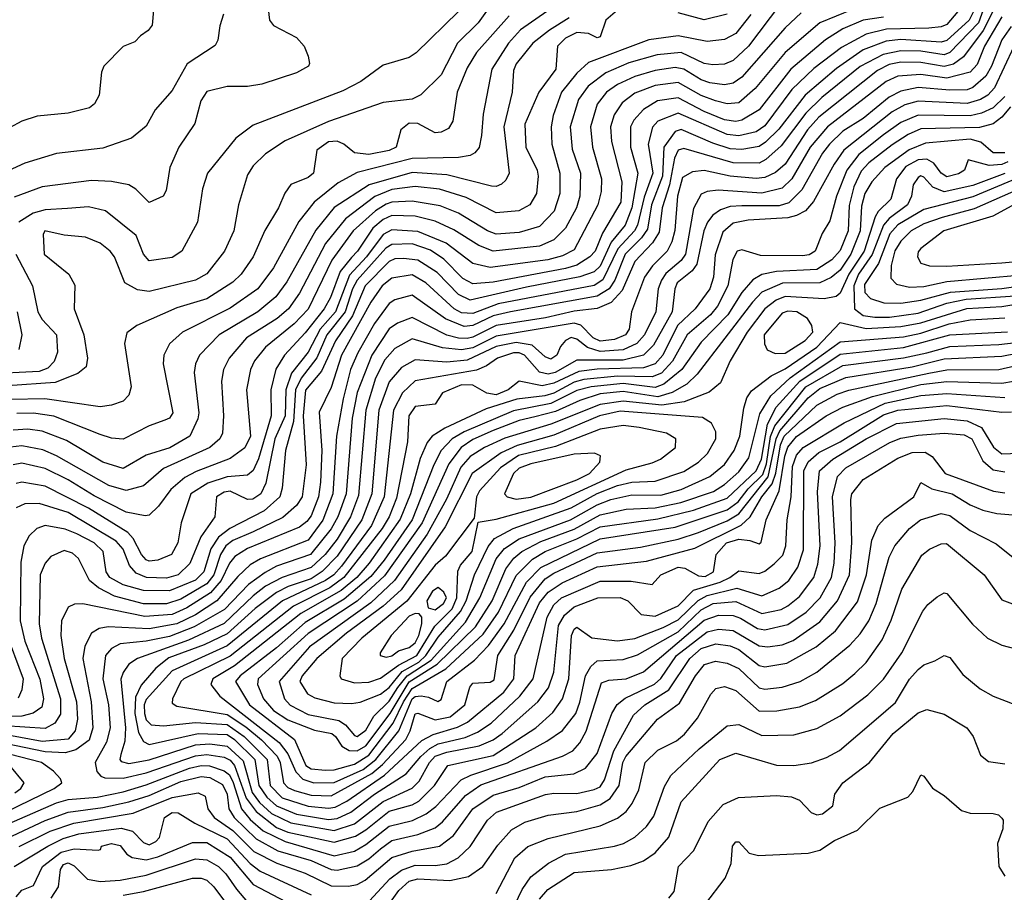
# Model space of a CAD drawing. Extents: x 501367 to 657802, y 482273 to 547541.
# Tile 381 of 656: x 609857 to 613263, y 496766 to 499786. Entities that reach past the tile are written whole.
import ezdxf

# ---------------------------------------------------------------- set-up
doc = ezdxf.new("R2010")
doc.units = 0

msp = doc.modelspace()

# ---------------------------------------------------------------- linework, layer by layer
at = {"layer": '0CON20XD'}
for points in [[(613211.5, 499878.5), (613173.6, 499775), (613075, 499672.8), (613055, 499664.5), (612975, 499677.2), (612905, 499678.7), (612844, 499666), (612765, 499624.3), (612632.7, 499517.3), (612577.2, 499462.8), (612491, 499349), (612438.3, 499301.7), (612415, 499289.7), (612325, 499290.8), (612155, 499340.2), (612135, 499334.8), (612122.9, 499307.1), (612105.1, 499214.9), (612079.4, 499135), (612069.8, 499050.2), (612046.6, 499013.4), (611985, 498948.9), (611941.7, 498848.3), (611903.1, 498806.9), (611855, 498786.8), (611775, 498777.8), (611675.7, 498754.3), (611505, 498727.6), (611425, 498687.4), (611405, 498683), (611375, 498683.5), (611334.7, 498694.7), (611215, 498754.8), (611164.1, 498735.9), (611135, 498716.4), (611075, 498624.8), (611024.2, 498495.8), (611007, 498407), (610986.4, 498145), (610957.3, 498065), (610935, 498024.1), (610862.7, 497935), (610745.6, 497894.4), (610706.9, 497873.1), (610648.8, 497831.2), (610565.2, 497744.8), (610461.2, 497685), (610375, 497650.9), (610295, 497634.7), (610205, 497626.1), (610175, 497609.5), (610154.3, 497585.7), (610144.3, 497505), (610163.8, 497415), (610169.7, 497335), (610157.9, 497285), (610118.1, 497215), (610123.8, 497183.8), (610137.7, 497167.7), (610151.9, 497161.9), (610215, 497160.4), (610295, 497179.2), (610465, 497237.9), (610505, 497242.5), (610565, 497233.4), (610585, 497223.7), (610600.1, 497205), (610641.1, 497091.1), (610674.9, 497045), (610745, 496990.7), (610785, 496974.1), (610833.2, 496963.2)], [(612489.5, 499840.5), (612378.9, 499695), (612325, 499644.4), (612295, 499632), (612255, 499629.4), (612225, 499634.8), (612145, 499672.6), (612061.9, 499665), (611965, 499637.2), (611885, 499602), (611824.1, 499555.9), (611789.8, 499510.2), (611761.2, 499415), (611768.2, 499338.2), (611796.8, 499255), (611795.2, 499175), (611783.8, 499135), (611745.9, 499065), (611705, 499024), (611655, 499002.8), (611495, 498985.5), (611445, 499004.1), (611358.9, 499058.9), (611295, 499088.5), (611225, 499105.9), (611145, 499108), (611115, 499094.4), (611079.1, 499065), (611026.1, 498985), (611005, 498962.9), (610965.8, 498914.2), (610932.6, 498825), (610910.4, 498785), (610845, 498702.6), (610772.8, 498625), (610743, 498577), (610725.6, 498505), (610727.5, 498415), (610683.5, 498266.5), (610665, 498225.3), (610645, 498210.2), (610575, 498203.9), (610507.7, 498182.3), (610448.8, 498145), (610415.7, 498044.3), (610403.9, 497975), (610381.8, 497935), (610335, 497915.5), (610305, 497911.7), (610295, 497916.1), (610278.6, 497935), (610250.2, 497990.2), (610231.2, 498011.2), (610094.7, 498095.3), (609945, 498171.6), (609865, 498185.2), (609845, 498180.5)], [(611509.8, 499870.2), (611442.8, 499775), (611371.6, 499705), (611314.9, 499595.1), (611245, 499526.5), (611215, 499511), (611115, 499499.2), (610925, 499434), (610775, 499367.3), (610707.7, 499322.3), (610665, 499280.8), (610645, 499248.6), (610614.6, 499145), (610597.9, 499055), (610565.5, 498984.5), (610505, 498906.7), (610465, 498884.3), (610305, 498845.3), (610265, 498851.3), (610221.4, 498875), (610185.5, 498965), (610170.5, 498985), (610135, 499012.9), (610085, 499033.5), (610010.5, 499040.5), (609944.4, 499055)], [(613243.3, 499855), (613190.8, 499749.2), (613121.9, 499658.1), (613087.3, 499632.7), (613055, 499623.7), (612975, 499637.9), (612905, 499639.5), (612865, 499631.2), (612825, 499610.6), (612621.6, 499448.4), (612583.1, 499405), (612505, 499286.5), (612472.4, 499257.6), (612435, 499240), (612405, 499235.9), (612314.9, 499244.9), (612225, 499263.9), (612185, 499259.4), (612150.6, 499239.4), (612132.9, 499175), (612123.8, 499056.2), (612112.7, 499017.3), (612097.4, 498985), (612046.3, 498933.7), (612018.7, 498895), (611974.2, 498775), (611966, 498715), (611953.4, 498695), (611915, 498679.2), (611865, 498673.7), (611841.4, 498685), (611798.5, 498728.5), (611775, 498735.7), (611505, 498691.3), (611425, 498650.5), (611385, 498642.9), (611319.9, 498649.9), (611215, 498681.1), (611155, 498648.1), (611120.8, 498609.2), (611088, 498545), (611054.3, 498434.3), (611029.7, 498139.7), (611001.8, 498065), (610955, 497988.6), (610913.9, 497935), (610865, 497890.1), (610765, 497856), (610708, 497825), (610665, 497792), (610565, 497696.5), (610441.4, 497638.6), (610264.5, 497575), (610235, 497555.4), (610215, 497527.1), (610207, 497503), (610223, 497335), (610220.8, 497289.2), (610207.4, 497242.6), (610203.5, 497225), (610208.2, 497218.2), (610235, 497211.6), (610305, 497223.8), (610465, 497275.8), (610515, 497280), (610575, 497272.2), (610630.5, 497220.5), (610661.7, 497111.7), (610687.2, 497077.2), (610728.8, 497038.8), (610795, 497005.9), (610945, 496979.8), (611015, 497002.9), (611115, 497080.4), (611215, 497125.8), (611239.6, 497150.4), (611274.6, 497215), (611295, 497236.5), (611335, 497251.1), (611447.2, 497272.8), (611495, 497293), (611526, 497315), (611649.8, 497425), (611686.4, 497473.6), (611705, 497527.5), (611721.1, 497688.9), (611741.6, 497725), (611775, 497753.9), (611857.5, 497785), (611935, 497786.4), (611960.8, 497775), (612007.1, 497727.1), (612055, 497721.2), (612135, 497757.8), (612188.1, 497811.9), (612280.2, 497839.8), (612313.3, 497855), (612345, 497878.9), (612415, 497869.8), (612435, 497877), (612467.8, 497902.2), (612496.9, 497933.1), (612507.2, 497965), (612512, 498055), (612525.7, 498134.3), (612530.3, 498239.7)], [(613102.3, 499815), (613065, 499769.3), (613045, 499760.9), (613002.7, 499757.3), (612856.2, 499753.8), (612785, 499736.4), (612699.7, 499690.3), (612605, 499617.7), (612528.9, 499545), (612435, 499418.6), (612405, 499397.9), (612345, 499383.7), (612305, 499388.3), (612135, 499462.4), (612065, 499434.4), (612046, 499414), (612031.5, 499355), (612047.1, 499255), (612017.8, 499172.2), (611994.5, 499075), (611984.5, 499055), (611926.7, 498993.3), (611875, 498885.4), (611844.4, 498865.6), (611512.5, 498802.5), (611425, 498768.9), (611385, 498771.2), (611360.2, 498785), (611261.7, 498875), (611215, 498903.3), (611145, 498892), (611111.1, 498865), (611071.6, 498808.5), (610970.4, 498625), (610935, 498513.6), (610892.6, 498427.4), (610902.2, 498295), (610897.9, 498185), (610890.9, 498135), (610865, 498068.4), (610850.8, 498049.2), (610825, 498029.8), (610645, 497955.9), (610601.9, 497928.1), (610583, 497905), (610553.6, 497845), (610517.1, 497802.8), (610435, 497750.4), (610385, 497727.4), (610290.6, 497720.6), (610075.9, 497764.1), (610046.7, 497763.3), (610025, 497753.3), (610002.3, 497705), (609999.5, 497655), (610011, 497575), (610053.6, 497425), (610057, 497365), (610049.4, 497325), (610025, 497295.8), (609935, 497287.3), (609665, 497337.3)], [(610319.5, 499819.5), (610315, 499767.5), (610301.7, 499748.3), (610275, 499730), (610255, 499710), (610215, 499693.8), (610148, 499625), (610140, 499605), (610132.5, 499525), (610116, 499495), (610098.7, 499481.3), (610025, 499462.2), (609917.6, 499452.4), (609865, 499434.4), (609735, 499365.6)], [(612738.7, 499821.3), (612625.3, 499775), (612505, 499672.5), (612401.5, 499548.5), (612345, 499498.4), (612305.2, 499494.8), (612263.8, 499505), (612215, 499523.6), (612135, 499568.2), (612055, 499558.2), (611985, 499531.4), (611941.3, 499498.7), (611913.7, 499456.3), (611901.2, 499415), (611904.5, 499365), (611940.5, 499225), (611936.5, 499155), (611872.8, 499047.2), (611848.4, 498985), (611829.6, 498965), (611785, 498936.6), (611745, 498925.1), (611495, 498877.4), (611425, 498871.5), (611389.8, 498889.8), (611325, 498957.2), (611278, 498988), (611215, 499009.9), (611145, 499008.4), (611124.1, 498995), (611024.5, 498885), (611008.5, 498855), (610982.8, 498775), (610920.2, 498695), (610884.7, 498615.3), (610830.4, 498545), (610811.7, 498505), (610804.5, 498395.5), (610776.4, 498295), (610765.2, 498165), (610756.6, 498135), (610703.3, 498086.7), (610584.6, 498025.4), (610544.5, 497995.5), (610517.9, 497955), (610494.1, 497875), (610465, 497846.2), (610375, 497808.9), (610285, 497810), (610215, 497830), (610169.1, 497855), (610156.8, 497875), (610145.6, 497945), (610114.2, 497975), (610055, 498006.4), (610015, 498023.1), (609945, 498035.2), (609916.4, 498025), (609890.3, 497999.7), (609871.9, 497965), (609861.4, 497908.6), (609858.5, 497705), (609875.1, 497635.1), (609926.4, 497503.6), (609939.3, 497435), (609933.3, 497406.7), (609903.8, 497386.2), (609865, 497375.6), (609825, 497373.8)], [(611925, 499818.7), (611885.3, 499785), (611865, 499727.1), (611855, 499723.3), (611825, 499738.4), (611785, 499741.4), (611745, 499722.5), (611718, 499695), (611711.9, 499615), (611652.8, 499535), (611604.8, 499425), (611608, 499345), (611647.4, 499265), (611651.3, 499245), (611645.2, 499184.8), (611622, 499145), (611584.3, 499124.3), (611505, 499117.6), (611401.2, 499171.2), (611309, 499199), (611225, 499209.1), (611145, 499198.2), (611086.3, 499173.7), (610983.7, 499096.3), (610915, 499012), (610825, 498840), (610787.3, 498785), (610748.1, 498751.9), (610641.9, 498685), (610582.2, 498615), (610562.5, 498575), (610555.3, 498535.3), (610562, 498415), (610558.6, 498355), (610550, 498335), (610514.4, 498305.6), (610355, 498232.9), (610285, 498172.9), (610225, 498156.3), (610165, 498174.2), (609985, 498276.9), (609937.2, 498297.2), (609865, 498310.9), (609825, 498306.1)], [(610715.8, 499834.2), (610721.5, 499785), (610735, 499765.6), (610814.5, 499724.5), (610841.2, 499695), (610855, 499660), (610860, 499635), (610856, 499625), (610815, 499602.1), (610695, 499563.1), (610645.4, 499555.4), (610575, 499554.6), (610505, 499537.8), (610483.3, 499505), (610463.4, 499426.6), (610407.9, 499345), (610377.1, 499275), (610364.2, 499195), (610353.8, 499175), (610305, 499153.6), (610259.2, 499199.2), (610234.2, 499214.2), (610175, 499226.4), (610105, 499229.8), (609935, 499207.6), (609838.4, 499171.6)], [(612560.4, 499809.6), (612505, 499758), (612355, 499586.9), (612325, 499566.7), (612295, 499560.8), (612245, 499567.1), (612215, 499578), (612155, 499614.6), (612125, 499620.5), (612055, 499610.3), (611985, 499590), (611925, 499562), (611887.5, 499535), (611855, 499493.8), (611832, 499415), (611838.4, 499345), (611869.5, 499235), (611868.3, 499191.7), (611857.3, 499145), (611775, 498990), (611735, 498968.4), (611684.3, 498955), (611485, 498928.7), (611425, 498942.6), (611332.7, 499012.7), (611235, 499053.2), (611145, 499058.4), (611115, 499042.1), (611057.2, 498965), (610998.2, 498901.8), (610949.6, 498775), (610896.4, 498715), (610855, 498635.6), (610797.4, 498562.6), (610778.2, 498505), (610776, 498415), (610740.2, 498335), (610708.3, 498181.7), (610691.7, 498145), (610664, 498126), (610645, 498125.9), (610585, 498154.2), (610565, 498151.2), (610538.4, 498135), (610532.5, 498065), (610483.5, 497996.5), (610446, 497904), (610405.9, 497865), (610365, 497853.7), (610295.8, 497855), (610260.2, 497870.2), (610237.3, 497897.3), (610215, 497953.8), (610191.1, 497981.1), (610025, 498080.8), (609925, 498111.1), (609875, 498110.7), (609845, 498096.7)], [(611707.3, 499832.7), (611589.3, 499750.7), (611547.8, 499705), (611490.9, 499615), (611460.9, 499459.1), (611454.2, 499385), (611446.5, 499343.5), (611431.2, 499325), (611415, 499316.3), (611375, 499309.4), (611215, 499305.4), (611025, 499257.1), (610958.4, 499221.6), (610875.7, 499155), (610822.3, 499087.7), (610735, 498926.8), (610681.1, 498855), (610585, 498787.1), (610420.9, 498705), (610375.7, 498664.3), (610356.1, 498625), (610353.3, 498595), (610386.5, 498425), (610375, 498406.4), (610359.5, 498399.5), (610305, 498380.7), (610215, 498334.7), (610175, 498337.4), (610135, 498350.2), (609975, 498414.2), (609905, 498424.3), (609847.1, 498423)], [(611375.3, 499815), (611228.7, 499671.3), (611205, 499655.5), (611115, 499628.9), (611037.5, 499572.5), (610975, 499539.5), (610665, 499421.2), (610604.4, 499375.6), (610506.9, 499255), (610489.2, 499200.9), (610472.5, 499085), (610418.1, 498985), (610385, 498962.7), (610305, 498952), (610285.8, 498975), (610259.6, 499039.6), (610154, 499124), (610095, 499138.7), (610022.2, 499132.2), (609945, 499127.5), (609904.1, 499115.9), (609854.6, 499085.4)], [(612305, 499805.2), (612225, 499785.6), (612135, 499810)], [(613156.4, 499815), (613141.8, 499785), (613065, 499713.6), (613045, 499708.5), (612905, 499717.6), (612855, 499712), (612775, 499681.6), (612683.4, 499616.6)], [(612845, 499794.7), (612775.5, 499784.5), (612705.3, 499754.7), (612645, 499715.9), (612524.5, 499615), (612415, 499474.4), (612355, 499438.4), (612335, 499433.7), (612295, 499439.9), (612225, 499468.6), (612135, 499516.2), (612063.6, 499505), (612015, 499475.6), (611981.2, 499438.8), (611970.5, 499415), (611970.6, 499345), (611996, 499255), (611975.4, 499135), (611951.5, 499075), (611903.9, 499016.1), (611865, 498932.5), (611845, 498913.8), (611794.4, 498895.6), (611610.1, 498860.1), (611415, 498815.7), (611375, 498834.5), (611301.1, 498911.1), (611235, 498954), (611185, 498960), (611155, 498958), (611135, 498949.7), (611052.4, 498865), (611008.9, 498761.1), (610949.2, 498675), (610900.9, 498569.1), (610846, 498504), (610837.5, 498415), (610848.6, 498245), (610834.4, 498135), (610814.3, 498105), (610767.3, 498062.7), (610665, 498013), (610595, 497983.1), (610570.3, 497965), (610551.4, 497935), (610528.6, 497865), (610505, 497833.7), (610415, 497780.4), (610365, 497763.9), (610285, 497763.8), (610185, 497791.2), (610130, 497820), (610098.8, 497845), (610060.8, 497920.8), (610040.2, 497940.2), (610011.4, 497948.6), (609965, 497928.2), (609944.8, 497905.2), (609927.9, 497865), (609924.2, 497695), (609932.7, 497645), (609998.6, 497435), (609997.9, 497382.1), (609979.1, 497350.9), (609945, 497332.4), (609805, 497342.4)], [(610562.4, 499805), (610550, 499765), (610542.7, 499715), (610533.4, 499696.6), (610436.9, 499633.1), (610385, 499541.1), (610326.2, 499473.8), (610295, 499417.1), (610243.6, 499376.4), (610145, 499341.6), (609985, 499323.1), (609875, 499289.2), (609817.1, 499262.9)], [(611550.2, 499799.8), (611437.8, 499672.2), (611405, 499619.6), (611370, 499535), (611356, 499435), (611340.8, 499409.2), (611315, 499396.5), (611295, 499394.1), (611235, 499426.4), (611205, 499427.4), (611175.6, 499405), (611159.6, 499345), (611135, 499333), (611065, 499319.7), (611015.1, 499325.1), (610978.5, 499355), (610955.4, 499365.4), (610925, 499363.1), (610885.3, 499335), (610873.1, 499255), (610855, 499239.6), (610794.7, 499215.3), (610774.1, 499185.9), (610752.9, 499135), (610705, 499056.7), (610665, 498965.4), (610623.1, 498905), (610595, 498877.7), (610505, 498819.5), (610401.3, 498788.7), (610262.7, 498727.3), (610227.2, 498702.8), (610220, 498665), (610243.1, 498515), (610235, 498486.7), (610215, 498466.2), (610175, 498451.6), (610135, 498446.2), (609943.9, 498473.9), (609825, 498471)], [(612386.3, 499803.7), (612335, 499738.1), (612295, 499717.4), (612235, 499711), (612135, 499729.8), (612033.3, 499716.7), (611825, 499637.5), (611785, 499600.5), (611731.7, 499535), (611702.3, 499455), (611695.5, 499415), (611697.8, 499355), (611725.6, 499255), (611725.9, 499185), (611706.7, 499123.3), (611655, 499070), (611585, 499050), (611505, 499044), (611475.3, 499055), (611375, 499117), (611312.1, 499142.1), (611215, 499157.9), (611145, 499154.9), (611125, 499148.1), (611088.3, 499125), (611010.8, 499055), (610936.7, 498953.3), (610855, 498784), (610806.1, 498733.9), (610707.7, 498652.3), (610669.6, 498605), (610655.2, 498575), (610641.5, 498505), (610655.5, 498345), (610636.1, 498303.9), (610585, 498267.1), (610467.3, 498222.7), (610428.2, 498201.8), (610379.9, 498160.1), (610337.2, 498102.8), (610305, 498071.6), (610291.1, 498068.9), (610225, 498081.9), (610115, 498138.6), (610025, 498194), (609945, 498232.3), (609865, 498251.5), (609834.9, 498245.1)], [(611758, 499792), (611690.1, 499749.9), (611632.8, 499705), (611575, 499633.3), (611565, 499610), (611560.5, 499535), (611531.7, 499415), (611550.7, 499255), (611538.9, 499231.1), (611523.5, 499216.5), (611505, 499208.4), (611489.4, 499209.4), (611335, 499249.1), (611215, 499257.7), (611066, 499214), (610945, 499135.6), (610882.1, 499057.9), (610780.9, 498879.1), (610742.9, 498827.1), (610681.2, 498775), (610547.5, 498695), (610479.5, 498625), (610465.8, 498595), (610460.7, 498565), (610476.5, 498425), (610473, 498405), (610445.3, 498345), (610376.3, 498303.7), (610295, 498279.3), (610215, 498233), (610145, 498254.8), (610019.1, 498329.1), (609935, 498361.8), (609885, 498368.3), (609835, 498365.9)], [(613255, 499796), (613194.4, 499695), (613169, 499631), (613145, 499604.3), (613065, 499583.3), (612975, 499596.4), (612895, 499590.8), (612855, 499572.3), (612651.8, 499415), (612592.2, 499345), (612528.8, 499235), (612495, 499202.5), (612425, 499186.1), (612273.6, 499196.4), (612235, 499192), (612215, 499182.1), (612187.9, 499132.1), (612160.1, 498975), (612145, 498952.8), (612092.4, 498907.6), (612077.3, 498885), (612066.3, 498855), (612058.1, 498775), (612018.1, 498695), (611991.7, 498665), (611945, 498643.7), (611865, 498637.5), (611821.4, 498651.4), (611785, 498680.4)], [(613287.7, 499762.3), (613255, 499716.5), (613218.9, 499625), (613199.3, 499590.7), (613155, 499551), (613135, 499543.8), (613075, 499541.9), (612965, 499551.2), (612905, 499538.4), (612865, 499518.1), (612775, 499444.5), (612705, 499400), (612658.7, 499355), (612635, 499324.2), (612562.9, 499197.1), (612517.4, 499152.6), (612485, 499142.3), (612355, 499141.4), (612315, 499139), (612281.5, 499128.5), (612255, 499109.2), (612236.4, 499085), (612224.2, 499055.8), (612200.1, 498939.9), (612183.7, 498916.3), (612132.2, 498875), (612123.7, 498855), (612114.1, 498775), (612050.3, 498659.7), (612015.7, 498625), (611945, 498607.5), (611785, 498607.3), (611709.3, 498565), (611685, 498559.7), (611655, 498566.2), (611604, 498625), (611585, 498633.5), (611565, 498632.8), (611510, 498615), (611472.2, 498587.8), (611437.2, 498572.8), (611225, 498536.3), (611181.1, 498495), (611150.4, 498435), (611117.8, 498135), (611073.8, 498035), (610970.9, 497895), (610943.4, 497865), (610914.9, 497845), (610765.9, 497774.1), (610575, 497618.4), (610385, 497532), (610295, 497433.3), (610288.2, 497415), (610289.1, 497385), (610295, 497363.2), (610311.8, 497345), (610355, 497341.8), (610465, 497353.9), (610575, 497346.4), (610634, 497305), (610713.4, 497225), (610724, 497135), (610765, 497093.4), (610855, 497063.9), (610925, 497057.5), (610949, 497061), (610988.7, 497081.3), (611118.7, 497171.3), (611248.9, 497291.1), (611287.4, 497312.6), (611372.1, 497337.9), (611405.8, 497354.2), (611531.5, 497458.5), (611566.1, 497505), (611571.6, 497585), (611655, 497767.4), (611685.5, 497805), (611733.4, 497836.6), (611855, 497891.9), (612025, 497911.6), (612192.9, 497957.1), (612353.4, 498036.6), (612384.6, 498065.4), (612425.1, 498134.9), (612460.2, 498179.8), (612473.3, 498216.7), (612489.6, 498315), (612501.7, 498345), (612615, 498451.5), (612685, 498490.1), (612725, 498504.4), (613002.3, 498562.3), (613065, 498573.7), (613244.5, 498575.5), (613425, 498617.3)], [(613296.5, 499693.5), (613229.7, 499550.3), (613206, 499525), (613180.7, 499509.3), (613135, 499496.3), (612965, 499504.4), (612918.7, 499491.3), (612875, 499466.8), (612707.9, 499335), (612674.3, 499285.7), (612603.5, 499156.5), (612576.2, 499125), (612545, 499107.9), (612515, 499100), (612377.3, 499092.7), (612325, 499081.7), (612289.1, 499050.9), (612262.7, 498972.7), (612257.6, 498895), (612245.1, 498854.9), (612193.5, 498785), (612132.3, 498727.7), (612081.8, 498625), (612055, 498594.4), (612015, 498581.3), (611855, 498576.6), (611791.3, 498568.7), (611705, 498528.1), (611665, 498518.4), (611585, 498534.6), (611546.7, 498505), (611505, 498487.7), (611473.3, 498493.3), (611425, 498521), (611385, 498522.1), (611319.6, 498495), (611294.4, 498455.6), (611225, 498447.4), (611203.7, 498415), (611198.8, 498325), (611160.3, 498130.3), (611134.9, 498065), (611111.3, 498025), (610978.1, 497855), (610930.2, 497819.8), (610804.2, 497755.8), (610585, 497583.6), (610425.3, 497505), (610414.4, 497495), (610386.2, 497435), (610385, 497420.8), (610400.2, 497410.2), (610575, 497380.9), (610639, 497339), (610694, 497294), (610747.4, 497237.3), (610758.5, 497215), (610769.4, 497145), (610785, 497129), (610808.1, 497118.1), (610865, 497102.5), (610935, 497099.5), (611075, 497177.3), (611112.1, 497207.9), (611192.7, 497295), (611208.4, 497325), (611225, 497383.2), (611235, 497386.2), (611295, 497362.8), (611346.5, 497373.5), (611397.2, 497415), (611414.3, 497475.7), (611425, 497490), (611485, 497493.5), (611498.4, 497501.6), (611510.9, 497585), (611566.3, 497673.7), (611622.7, 497787.3), (611675, 497850.3), (611705, 497870.8), (611855, 497940.9), (612005, 497960.2), (612135, 497988), (612205, 498010.7), (612305, 498051.8), (612345, 498075.8), (612446.6, 498203.4), (612473.9, 498335), (612486.5, 498363.5), (612585, 498477.6), (612625, 498509.7), (612715, 498547.1), (612945, 498585.1), (613055, 498612.3), (613255, 498621.7), (613355, 498641.2)], [(612683.4, 499616.6), (612574.6, 499525.4), (612482.9, 499407.1), (612437.8, 499362.2), (612415, 499347.6), (612355, 499336.8), (612315, 499339.6), (612255, 499358.2), (612145, 499405.5), (612125, 499399.6), (612085.7, 499345), (612080.5, 499245), (612042.9, 499145), (612029, 499061), (612008.5, 499031.5), (611951.8, 498975), (611915.8, 498884.2), (611896.4, 498855), (611855, 498829.2), (611555, 498774.4), (611495, 498761), (611425, 498727.2), (611395, 498724.7), (611330.6, 498750.6), (611215, 498832.4), (611155, 498816.1), (611135, 498803.5), (611085, 498734.3), (611027, 498633), (611001.5, 498575), (610976.2, 498473.8), (610953.6, 498345), (610940.2, 498145), (610905.8, 498054.2), (610855, 497984.9), (610689.7, 497920.3), (610655, 497898.8), (610611.6, 497858.4), (610539.5, 497775), (610465, 497726.7), (610401, 497695), (610305, 497677.8), (610163.3, 497685), (610131.5, 497678.5), (610105, 497662.3), (610081.9, 497618.1), (610075.2, 497575), (610104.3, 497425), (610110.3, 497335), (610097.1, 497292.9), (610051.6, 497258.4), (610015, 497248.3), (609945, 497251.9), (609665, 497309.9)], [(613265, 499520.4), (613225, 499481.4), (613185, 499462.3), (613145, 499452.8), (612965, 499456.1), (612905, 499430.3), (612845, 499387.9), (612760.5, 499319.5), (612718.6, 499265), (612683.3, 499175), (612660.2, 499089.8), (612633.6, 499046.4), (612609.2, 498985), (612587.9, 498972.1), (612565, 498968.4), (612419.4, 498969.4), (612355, 498989.6), (612338.9, 498985), (612323.8, 498956.2), (612306.9, 498865), (612271.3, 498795), (612247.2, 498765), (612165.9, 498695), (612115.7, 498604.3), (612077.2, 498562.8), (612045, 498549.4), (611925, 498552.7), (611809.2, 498540.8), (611775, 498531.9), (611705, 498493.6), (611674.1, 498484.1), (611577.5, 498472.5), (611470.5, 498439.5), (611328.1, 498371.9), (611284.2, 498345), (611267.1, 498322.9), (611242.7, 498267.3), (611209.6, 498145), (611173.2, 498056.8), (611066.2, 497905), (611023.1, 497855), (610969.6, 497810.4), (610829.2, 497730.8), (610600.4, 497549.6), (610524.8, 497505), (610518.9, 497485), (610549.4, 497445), (610754.5, 497284.5), (610784.9, 497244.9), (610812.5, 497182.5), (610836.9, 497156.9), (610874.3, 497144.3), (610945, 497146), (611045, 497191.3), (611088.7, 497225), (611168.2, 497325), (611215, 497435.8), (611225, 497443.4), (611245.6, 497445.6), (611271.5, 497441.5), (611303.4, 497426.6), (611315, 497433.3), (611334.4, 497495), (611430.5, 497569.5), (611479.4, 497620.6), (611532.6, 497695), (611610.7, 497839.3), (611660.3, 497889.7)], [(613285.1, 499485), (613255, 499448.8), (613225, 499425.2), (613177.3, 499412.7), (612975, 499408.8), (612930.9, 499389.1), (612875, 499353.4), (612795, 499290.9), (612767.8, 499262.2), (612742.4, 499207.6), (612726.5, 499143.5), (612722.8, 499055), (612695, 498986.8), (612667.3, 498955), (612615, 498922), (612474.9, 498915.1), (612425, 498903.7), (612393.8, 498886.2), (612355, 498842), (612306.8, 498765), (612215, 498669.8), (612147.6, 498575), (612085.9, 498524.1), (612055, 498512.9), (611945, 498527.3), (611834.3, 498515.7), (611785, 498502.1), (611695, 498457.5), (611565, 498432.6), (611395, 498359.6), (611353, 498335), (611315.7, 498295), (611290.1, 498245), (611214.5, 498055), (611118.2, 497915), (611071.5, 497858.5), (610980.2, 497780.2), (610845, 497700.1), (610745, 497611.9), (610619.8, 497515), (610603.3, 497495), (610651.8, 497415), (610807.4, 497295), (610847.1, 497205), (610865, 497193), (610915, 497188.6), (610945, 497189.7), (611015, 497209.1), (611065, 497240.6), (611149.2, 497350.9), (611184.4, 497425.6), (611215, 497471.6), (611330.8, 497539.3), (611461, 497659), (611513, 497735), (611575, 497862.1), (611631, 497919), (611675, 497944.9), (611785, 497989.8), (611865, 498030.9), (612065, 498058.9), (612188.2, 498088.1), (612305, 498130.2), (612405, 498224.2), (612422.9, 498265), (612443.7, 498386.3), (612474.5, 498445.5), (612556.4, 498535), (612695, 498627.9), (612915, 498651.8), (613075, 498695.5), (613275, 498706.1)], [(613265.5, 499325), (613224.8, 499324.8), (613182.2, 499362.2), (613145, 499373), (612991, 499359), (612933.8, 499336.2), (612849.8, 499275), (612804.8, 499225), (612780.6, 499185), (612768.8, 499141.2), (612764.7, 499055), (612732.5, 498975), (612695, 498918.7), (612665, 498894.2), (612625, 498874.9), (612496.3, 498873.7), (612425, 498842.6), (612391.9, 498808.1), (612201.1, 498558.9), (612165, 498524.2), (612114.8, 498495.2), (612065, 498480.9), (611945, 498499.5), (611865, 498490.9), (611795, 498467.8), (611710.2, 498429.8), (611638.7, 498411.3), (611585, 498398.7), (611495, 498364.7), (611425, 498332.6), (611383.9, 498305), (611341.6, 498248.4), (611249.1, 498045), (611119.3, 497860.7), (611025, 497773.7), (610855, 497662), (610682.5, 497505), (610679.6, 497485), (610701, 497435), (610734.9, 497394.9), (610785, 497362.8), (610876.6, 497326.5), (610937.2, 497315), (610950.2, 497305), (610971.6, 497271.6), (610996.4, 497256.4), (611025, 497255.6), (611055, 497272.8), (611139.2, 497385), (611205, 497494.3), (611301.5, 497555), (611433.7, 497685), (611491.7, 497775), (611538.8, 497885), (611567.1, 497922.9), (611594.2, 497945.9), (611660.4, 497979.7), (611775, 498022.3), (611865, 498072), (611955, 498092.5), (612055, 498096.7), (612144.9, 498115.1), (612256.8, 498153.2), (612295, 498177.3), (612345, 498221), (612380, 498270), (612417.9, 498422.1), (612455.4, 498484.6), (612523.1, 498546.9), (612695, 498671.6), (612915, 498688.2), (612975, 498700.9), (613073.2, 498733.2), (613145, 498746.9), (613265, 498754.1)], [(613276, 499294), (613255, 499285.3), (613210.9, 499280.9), (613138.8, 499301.2), (613125.5, 499265), (613105, 499252.8), (613065, 499241.9), (613045.2, 499255), (613019.9, 499289.9), (612995, 499303.3), (612965, 499300.9), (612922.5, 499277.5), (612890.5, 499235), (612870.9, 499165), (612827.5, 499122.5), (612816.3, 499103.7), (612778.2, 498985), (612725.3, 498905), (612695, 498839.7), (612682, 498828), (612640.5, 498819.5), (612505, 498828.5), (612474.7, 498815.3), (612434.4, 498785.6), (612373.4, 498705), (612315.2, 498604.8), (612281, 498529), (612242.8, 498497.2), (612156.1, 498463.9), (612078.5, 498451.5), (611945, 498466.3), (611865, 498454.7), (611695, 498386.5), (611535, 498337.7), (611464.9, 498305.1), (611415.2, 498274.8), (611382.7, 498237.3), (611333.3, 498126.7), (611266.4, 498005), (611153.4, 497845), (611072, 497768), (610859.2, 497615), (610754.8, 497495), (610773.2, 497435), (610793.1, 497413.1), (610855, 497381.4), (610961, 497361), (610984.8, 497345), (611015, 497308.3), (611025, 497305.6), (611055, 497327.4), (611082.4, 497375), (611135, 497427.5), (611165.1, 497475), (611197.2, 497515), (611280.2, 497569.8), (611399, 497701), (611448.9, 497785), (611505, 497920.5), (611534.2, 497955.8), (611585, 497988.7), (611763, 498055), (611855, 498106.7), (611902.2, 498125), (611975, 498141.2), (612075, 498140.3), (612145, 498159.7), (612244.7, 498205), (612295, 498246.6), (612329.3, 498295), (612348, 498345), (612362, 498442), (612372.3, 498477.7), (612388.8, 498501.2), (612456.7, 498553.3), (612505, 498577.8), (612615, 498652.8), (612695, 498738.3), (612785, 498717.2), (612905, 498723.8), (612975, 498737.2), (613133.9, 498786.1), (613255, 498793.6), (613345, 498808.6)], [(613265, 499253.5), (613155, 499212), (613055, 499190.3), (613016.3, 499206.3), (612985, 499241.4), (612975, 499245.2), (612965, 499240), (612948.1, 499215), (612942.4, 499175), (612928.3, 499145), (612865, 499098.5), (612844.9, 499075), (612806.8, 498973.2), (612758.5, 498905), (612742.5, 498865), (612744.9, 498784.9), (612775, 498762), (612815, 498756.5), (612866.4, 498756.4), (612965, 498770.5), (613065, 498804.9), (613131.5, 498818.5), (613300.7, 498830.7)], [(613325, 499244.7), (613155, 499172.7), (612985, 499128.6), (612895, 499076.6), (612867.4, 499045), (612827.8, 498942.2), (612780, 498870), (612781.4, 498841.4), (612800.7, 498820.7), (612846.1, 498806.1), (612905, 498804.9), (612975, 498815.1), (613077.3, 498842.7), (613255, 498855.6), (613335, 498867.4)], [(613353, 499217), (613158.9, 499131.1), (613048.8, 499101.2), (612985, 499079.3), (612941.6, 499055), (612905, 499019.1), (612885, 498986.3), (612872.4, 498935), (612871.3, 498891.3), (612891, 498871), (612935, 498860.5), (612985, 498863.1), (613065, 498880.4), (613325, 498902.9)], [(613418.3, 499211.7), (613223.5, 499106.5), (613054.7, 499055), (612975, 498994.1), (612965, 498982.9), (612962.9, 498965), (612975, 498943.8), (613004.4, 498934.4), (613065, 498932.7), (613255, 498944), (613345, 498952.9)], [(609944.4, 499055), (609937.9, 499042.1), (609942.3, 498975), (610026.9, 498905), (610047.8, 498867.8), (610045.4, 498785), (610078.9, 498695), (610091.2, 498615), (610086.7, 498585), (610058.3, 498561.7), (609980.1, 498529.9), (609815, 498518.8)], [(609843.3, 498975), (609901.9, 498865), (609920, 498775), (609935, 498748.8), (609984.2, 498695), (609988, 498635), (609976.5, 498603.5), (609955, 498580.3), (609925, 498568.6), (609740.5, 498559.5)], [(609848.9, 498775), (609864.6, 498695), (609854.2, 498645)], [(612471, 498631), (612505, 498631.7), (612575, 498675.5), (612601.3, 498705), (612597.2, 498727.2), (612582.4, 498752.4), (612545.7, 498775), (612515, 498777.4), (612495, 498770.8), (612433, 498695), (612433.8, 498663.8), (612443.5, 498643.5), (612471, 498631)], [(611785, 498680.4), (611765, 498685.6), (611745, 498675.3), (611727.5, 498655), (611715, 498624.7), (611695, 498611.6), (611675, 498618.9), (611630, 498660), (611575, 498668.8), (611505, 498654.5), (611405, 498607.1), (611335, 498601.2), (611225, 498609.3), (611178.2, 498581.8), (611135, 498533.1), (611100, 498435), (611075.6, 498145), (611041.1, 498055), (610955, 497929.3), (610903.3, 497876.7), (610865, 497851), (610785.9, 497824.1), (610745, 497803.6), (610672.1, 497747.9), (610575, 497659.9), (610495, 497621.9), (610373.1, 497576.9), (610328.4, 497541.6), (610277.1, 497482.9), (610258.3, 497441.7), (610255.1, 497385.1), (610268.6, 497318.6), (610285, 497287.6), (610305, 497277.4), (610475, 497315.7), (610575, 497311.6), (610600.7, 497295), (610670.8, 497225), (610684.2, 497135), (610712, 497095), (610746.1, 497065), (610815, 497036), (610925, 497018), (610955, 497021.6), (611002.7, 497042.7), (611084.7, 497105.3), (611194.4, 497175.6), (611244.4, 497235.6), (611276.3, 497263.7), (611305, 497279.2), (611398.4, 497301.6), (611440.4, 497319.6), (611488.2, 497351.8), (611587, 497445), (611633.8, 497505), (611681.6, 497718.4), (611705, 497761.1), (611731.7, 497785), (611865, 497842.6), (611972.2, 497842.2), (612045, 497831.2), (612074.6, 497865), (612135, 497890.9), (612157.8, 497887.8), (612205, 497861), (612228.9, 497858.9), (612257.3, 497875), (612267.1, 497935), (612302.7, 497975), (612345, 497988.6), (612383.4, 497983.4), (612415, 497971.5), (612422.5, 497977.5), (612439.4, 498055), (612484.5, 498155.5), (612504.4, 498275.6), (612515, 498307), (612545, 498343.4), (612646.8, 498415), (612705, 498444.9), (612807.8, 498482.2), (612975, 498523.2), (613065, 498533.5), (613255, 498527.6), (613335, 498542.4)], [(611660.3, 497889.7), (611865, 497988.7), (612125, 498029.6), (612305, 498090.1), (612342.6, 498117.3), (612377.7, 498162.3), (612428.2, 498211.8), (612440.8, 498249.2), (612455, 498343.5), (612469.6, 498380.4), (612577, 498515), (612705, 498588.8), (612914.5, 498615.5), (612995, 498632.6), (613075, 498655.5), (613245, 498661.5), (613305, 498669.2)], [(612530.3, 498239.7), (612545, 498279.4), (612568.1, 498305), (612709.1, 498390.9), (612851.3, 498458.7), (612975, 498485.3), (613065, 498492.8), (613265, 498478.2)], [(610833.2, 496963.2), (610945, 496939.2), (611019.4, 496960.6), (611055, 496982), (611135, 497046.5), (611215, 497068.2), (611238.2, 497081.8), (611291.7, 497135), (611338.5, 497205), (611495, 497239), (611642.8, 497335), (611702.1, 497387.9), (611734.6, 497435.4), (611756.9, 497505), (611766.2, 497655), (611775, 497676.8), (611785, 497683.3), (611836.5, 497646.5), (611925, 497636.1), (611985, 497643.9), (612082.8, 497682.8), (612135, 497708.5), (612203.8, 497776.2), (612235, 497793.6), (612338, 497818), (612425, 497792.5), (612485, 497818), (612517.5, 497845), (612548.9, 497891.1), (612568.5, 497951.5), (612569.4, 498225), (612585, 498255.9), (612622.3, 498287.7), (612695, 498325.4), (612845, 498418.4), (612895, 498434.9), (613065, 498450.8), (613255, 498427.2), (613288.3, 498428.3)], [(611005, 497418.8), (611035, 497424), (611105, 497451.7), (611135, 497475.1), (611180.4, 497529.6), (611237.4, 497562.7), (611262.4, 497585), (611305, 497649.3), (611382.3, 497737.7), (611401.3, 497775), (611430.3, 497865), (611477.5, 497962.5), (611499.7, 497990.3), (611564.4, 498025.6), (611765, 498096.1), (611855, 498146.5), (611925, 498174.1), (611975, 498185.5), (612055, 498188.8), (612155, 498222.8), (612205.3, 498255), (612236.7, 498285), (612265.8, 498335), (612265, 498360), (612250.1, 498390.1), (612218.9, 498408.9), (611935, 498430.6), (611862.8, 498415), (611705, 498348.5), (611577.9, 498312.1), (611522.7, 498287.3), (611422.6, 498215), (611329.4, 498030.6), (611176.8, 497813.2), (611114.3, 497755.7), (610987.6, 497662.4), (610885.6, 497575), (610834.2, 497515), (610825.9, 497495), (610853.3, 497453.3), (610878.6, 497438.6), (610945, 497421.9), (611005, 497418.8)], [(609775, 496983.8), (609984.9, 497075.1), (610025, 497086.7), (610124.9, 497095.1), (610215, 497114.1), (610295, 497137.3), (610445, 497195.3), (610485, 497204.2), (610513.4, 497203.4), (610565, 497186.6), (610582.4, 497172.4), (610596.2, 497146.2), (610624.3, 497054.3), (610655, 497017.6), (610699.1, 496979.1), (610775, 496941.4), (610945, 496892.5), (611015, 496907.9), (611055, 496931.5), (611135, 496995.1), (611215.7, 497014.3), (611262.8, 497037.2), (611297.3, 497062.7), (611384.3, 497155), (611418.2, 497171.8), (611545, 497213.9), (611681.3, 497288.7), (611734.6, 497325.4), (611780.8, 497385), (611795.5, 497424.5), (611815, 497515.4), (611832.9, 497547), (611855, 497567.3), (611945, 497571.8), (611995, 497587.9), (612135, 497667.8), (612215, 497744), (612256.1, 497765), (612335, 497772), (612425, 497731.1), (612491.1, 497745), (612515, 497756.8), (612555, 497789.3), (612604.5, 497855), (612618.8, 497901.2), (612626.4, 497965), (612617.7, 498152.3), (612623.6, 498225), (612670.4, 498265), (612785.7, 498335), (612891, 498389), (613055, 498406.3), (613135, 498397.9), (613184.9, 498374.9), (613226, 498306), (613255, 498283.9), (613315, 498285.4)], [(611015, 497491), (611065, 497493.2), (611105, 497506.6), (611167.7, 497552.3), (611230.6, 497585), (611292.8, 497687.2), (611352.7, 497747.3), (611369.7, 497785), (611373.1, 497876.9), (611381.8, 497898.2), (611421.9, 497945), (611443, 498047), (611505, 498057.1), (611705, 498112.3), (611955, 498228.5), (612045, 498251.9), (612073.8, 498265), (612126.4, 498305), (612127.3, 498335), (612094.6, 498354.6), (612000.6, 498375), (611945, 498381.6), (611865, 498368.3), (611710.7, 498309.3), (611582.6, 498277.4), (611520.9, 498235), (611447.7, 498155), (611437.8, 498135), (611428.9, 498061.1), (611330.2, 497929.8), (611295, 497898.4), (611196.4, 497773.6), (611040.6, 497645), (610972.9, 497575), (610964.4, 497515), (610969.2, 497505), (611015, 497491)], [(609774.3, 496935), (609945, 497014.7), (610025, 497042.9), (610145, 497059.1), (610235, 497078.5), (610305, 497100.6), (610415, 497148.9), (610485, 497166.8), (610515, 497163.1), (610558.8, 497138.8), (610574.6, 497105), (610581.2, 497055), (610598.9, 497025), (610675, 496950.8), (610749.6, 496909.6), (610865.8, 496875.8), (610935, 496845.1), (610955, 496843), (611025, 496857.2), (611065, 496881.7), (611105, 496916.4), (611145, 496945.4), (611234.5, 496965.5), (611295, 496989.3), (611319.9, 497010.1), (611399.2, 497100.8), (611452.5, 497137.5), (611735, 497236.9), (611770.4, 497255), (611795, 497282.9), (611816.5, 497323.5), (611869.4, 497490.6), (611895, 497500.4), (611955.4, 497504.6), (612015, 497529.4), (612225, 497707.6), (612274.9, 497725.1), (612325, 497723.8), (612350.3, 497715), (612409.1, 497679.1), (612435, 497674), (612515, 497692.7), (612577.8, 497735), (612626.2, 497785), (612665.4, 497855), (612674.8, 497904.8), (612678.4, 497975), (612668.6, 498135), (612686, 498205), (612715.1, 498234.9), (612866.9, 498323.1), (612905, 498337.7), (612965, 498347.8), (613055, 498355.4), (613125, 498348.8), (613151.2, 498335), (613189.1, 498259.1), (613225, 498227.9), (613265, 498220.8)], [(609855.4, 496924.6), (609963.1, 496976.9), (610044.9, 497004.9), (610250.1, 497039.9), (610385, 497094.2), (610475, 497110.5), (610498.4, 497098.4), (610508.5, 497055), (610530.4, 497025), (610595, 496980.1), (610666.7, 496906.7), (610746.5, 496866.5), (610845, 496832), (610935, 496788.5), (610995, 496787.2), (611025, 496793.4), (611051.9, 496808.1), (611145, 496885.8), (611215, 496908.5), (611308.9, 496925), (611357.6, 496962.4), (611424.8, 497055), (611495, 497102.4), (611585, 497128.2), (611675, 497165.1), (611774.5, 497175.5), (611814.3, 497195.7), (611855, 497246.2), (611905.7, 497384.3), (611924.2, 497415.9), (611951.7, 497438.3), (612053.3, 497486.7), (612075, 497506), (612129.1, 497585), (612235, 497667.4), (612275, 497677), (612325, 497671.7), (612415, 497618.4), (612445, 497615.8), (612495, 497622.7), (612532.9, 497637.1), (612625, 497701.7), (612686.2, 497775), (612727.6, 497865), (612736.4, 497975), (612732, 498125), (612736.4, 498145), (612775, 498194.2), (612895, 498267.9), (612945, 498288.2), (612989.3, 498289.3), (613014, 498274), (613059.1, 498215), (613226.1, 498153.9), (613265, 498148.9)], [(611575, 498126.7), (611625, 498133.6), (611785, 498193), (611828, 498215), (611864.6, 498255), (611866.2, 498276.2), (611845.4, 498285.4), (611775, 498282), (611625, 498248.6), (611585, 498233.9), (611565.5, 498215), (611534.6, 498145), (611543.1, 498135), (611575, 498126.7)], [(611025, 496690), (611137.2, 496812.8), (611178, 496842), (611225, 496859.4), (611295, 496858.3), (611335, 496864.2), (611374.3, 496885.7), (611415.9, 496924.1), (611475.7, 497015), (611507.2, 497042.8), (611676, 497104), (611705, 497109.2), (611785, 497107.9), (611845, 497121.2), (611865, 497131.2), (611880.4, 497155), (611912.4, 497255), (611981, 497379), (612019.7, 497415), (612102.9, 497467.1), (612175.4, 497575), (612215, 497609.5), (612265, 497626.2), (612315, 497618.6), (612345, 497606.4), (612415, 497551), (612435, 497546), (612510.8, 497559.2), (612612.4, 497615), (612679.1, 497670.9), (612755, 497770.7), (612786.7, 497865), (612805.2, 497984.8), (612827.3, 498035), (612849.6, 498060.4), (612950, 498135), (612975, 498184), (613012.3, 498162.3), (613082.5, 498145), (613145, 498107.4), (613188.8, 498088.8), (613237.5, 498077.5), (613335, 498069.2)], [(611055, 496611.7), (611168.2, 496771.8), (611205, 496804.1), (611235, 496812), (611345, 496806.3), (611409.7, 496820.3), (611459.7, 496855), (611511.1, 496928.9), (611558.3, 496981.7), (611605, 497009), (611685, 497032.9), (611785, 497045.5), (611865, 497068.5), (611900, 497090), (611931.3, 497135), (611943.8, 497215), (611954.2, 497235.8), (612064.1, 497365), (612139.8, 497420.2), (612195.1, 497514.9), (612225.7, 497554.3), (612263.8, 497566.2), (612305, 497559.5), (612345, 497541), (612415, 497473.7), (612435, 497469), (612495, 497476), (612557.5, 497495), (612615, 497527.3), (612728.9, 497621.1), (612765, 497660.3), (612794.4, 497705), (612820.2, 497765), (612864.5, 497925.5), (612884.6, 497965.4), (612935, 498024.7), (612973.9, 498055), (613045, 498077.2), (613075, 498070), (613145, 498018.4), (613235, 497971.6), (613310.8, 497910.8)], [(611505, 496761.2), (611570, 496885), (611615.2, 496924.8), (611685, 496952.3), (611865, 496996.1), (611925, 497022.7), (611955, 497045.9), (611976.4, 497073.6), (611999.1, 497120.9), (612020.5, 497215), (612065, 497257.4), (612129.6, 497290.4), (612157.3, 497312.7), (612201.8, 497368.2), (612247.8, 497452.2), (612265, 497470.9), (612295, 497478.2), (612335, 497464.7), (612415, 497393.2), (612476.3, 497393.7), (612555, 497408.1), (612610.7, 497429.3), (612705, 497488.9), (612746.7, 497523.3), (612785, 497560.7), (612840.5, 497639.5), (612872.1, 497707.9), (612909.2, 497815), (612977.8, 497932.2), (613005, 497953.8), (613045, 497971.8), (613062.9, 497972.9), (613193.5, 497865), (613255, 497777.8), (613325, 497752.1)], [(611295, 497743.9), (611323.4, 497765), (611333.2, 497785), (611324.7, 497804.7), (611305, 497820.6), (611285, 497808.1), (611265.2, 497775), (611270.3, 497750.3), (611295, 497743.9)], [(611555.8, 496694.2), (611595, 496775.4), (611625, 496819.3), (611686.6, 496866.6), (611745, 496897.6), (611914.5, 496925.5), (611946.5, 496935), (611985, 496956.4), (612025, 496993.3), (612050.4, 497029.6), (612087.7, 497132.3), (612110.2, 497169.8), (612207.5, 497262.5), (612305, 497341.6), (612345, 497346.4), (612425, 497309), (612535, 497310.5), (612615, 497332.6), (612695, 497376.3), (612791, 497449), (612845, 497503.9), (612908.6, 497595), (612981.3, 497738.7), (612998.3, 497761.7), (613031.2, 497788.8), (613055, 497801.8), (613065, 497800.4), (613153.9, 497693.9), (613205.2, 497645.2), (613255, 497620.7), (613325, 497602.7)], [(611125, 497579.4), (611145, 497584), (611167.9, 497602.1), (611205, 497613.5), (611225, 497629.1), (611238.5, 497655), (611248.7, 497695), (611248.3, 497718.3), (611239.2, 497729.2), (611225, 497731.1), (611205, 497721.5), (611141.8, 497655), (611104.5, 497595), (611104.4, 497585), (611125, 497579.4)], [(609805.4, 497675), (609868.7, 497505), (609865, 497467.1), (609851.9, 497438.1)], [(611655, 496742.4), (611684.7, 496775), (611775, 496834.3), (611905, 496845.2), (611971.9, 496858.1), (612015, 496874.7), (612055, 496902.5), (612102.9, 496957.1), (612145, 497079.2), (612278.8, 497225), (612335, 497247.1), (612475, 497206.4), (612535, 497205.3), (612596.1, 497213.9), (612647.9, 497232.1), (612693.6, 497256.4), (612819.7, 497365), (612886.8, 497423.2), (612935, 497503.3), (612965, 497537.1), (612985, 497553.3), (613023.5, 497566.5), (613055, 497585.6), (613075, 497578.1), (613120.2, 497520.2), (613180.2, 497470.2), (613225, 497444.4), (613335, 497402)], [(612102.7, 496745), (612120.9, 496769.1), (612136.2, 496855), (612189, 496911), (612239.3, 497010.7), (612290.6, 497069.4), (612343.9, 497093.9), (612475, 497100.7), (612526.7, 497096.7), (612555, 497084.6), (612595, 497042.5), (612615, 497034.5), (612635, 497037.5), (612670, 497065), (612677.1, 497105), (612705.3, 497145), (612796.6, 497215), (612878.4, 497315), (612965, 497387.2), (612995, 497398), (613055, 497382.2), (613133.6, 497335), (613156, 497305), (613180.5, 497240.5), (613209.1, 497219.1), (613265, 497210)], [(609726.5, 497003.5), (609976.1, 497125), (610002.9, 497145), (609998.7, 497158.7), (609974.5, 497185), (609932.5, 497215), (609712, 497272)], [(609840, 497110.1), (609860.8, 497125), (609872.8, 497145), (609822.8, 497205)], [(612227.2, 496722.8), (612297.5, 496815), (612318.5, 496865), (612323.1, 496925), (612335, 496940.8), (612345, 496940), (612381.2, 496901.2), (612413.1, 496893.1), (612585, 496901.5), (612625, 496911.2), (612675.6, 496945), (612755, 496980.8), (612832.8, 497057.2), (612930, 497095), (612947.5, 497115), (612975, 497172.5), (612985, 497167.5), (613015, 497126.2), (613055, 497101.2), (613115, 497048.8), (613145, 497040), (613225, 497038.8), (613243.8, 497033.8), (613255, 497022.5), (613260, 497015), (613258.8, 496985), (613240, 496935), (613244, 496855), (613265, 496821.2)], [(609838.4, 496855), (609955, 496925.9), (610008, 496952), (610062.2, 496967.8), (610207.8, 496987.8), (610247.3, 496977.3), (610285, 496938), (610305, 496930.3), (610328.6, 496941.4), (610340.3, 496955), (610358.3, 497025), (610385, 497041.9), (610405, 497040.4), (610463.3, 497005), (610575, 496950.7), (610655, 496865.4), (610688.8, 496838.8), (610865, 496757.2)], [(609845, 496750), (609865, 496772.8), (609905, 496789.4), (609935.6, 496855), (610000.8, 496905), (610046, 496916), (610128.8, 496911.2), (610136.4, 496913.6), (610140, 496925), (610175, 496935.2), (610205, 496927.8), (610228.3, 496898.3), (610246.4, 496886.4), (610295, 496878.6), (610335, 496888.7), (610455, 496938.6), (610505, 496938.2), (610585, 496887.4), (610665, 496793.2), (610845, 496698.5)], [(609966.2, 496745), (609991.1, 496785), (609998, 496845), (610008.4, 496861.6), (610025, 496868.2), (610045, 496858), (610091.8, 496811.8), (610135, 496803.3), (610205, 496807.8), (610295, 496824.6), (610465, 496881.2), (610505, 496877.9), (610544.7, 496854.7), (610570.2, 496830.2), (610606.6, 496776.6), (610665, 496708.3)], [(610215, 496755.7), (610285, 496769.1), (610455, 496814.8), (610485, 496814.5), (610505, 496807.4), (610528.4, 496785), (610638.3, 496638.3)]]:
    msp.add_lwpolyline(points, dxfattribs=at)

doc.saveas('drawing.dxf')
